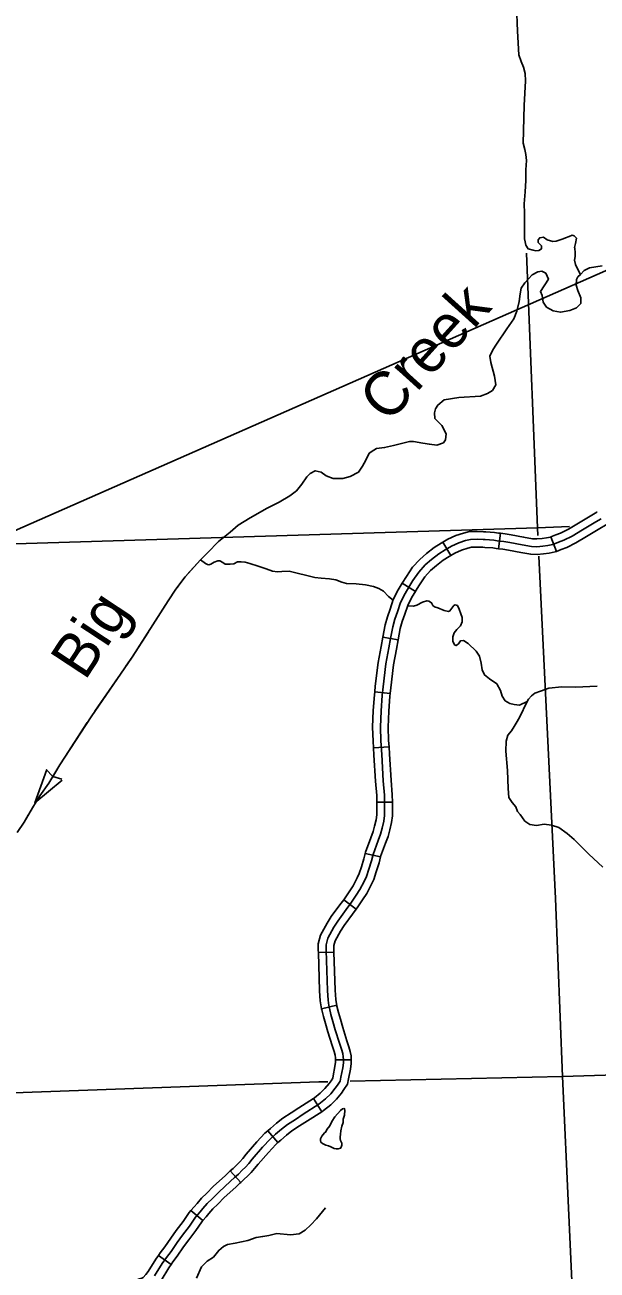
# Model space of a CAD drawing. Extents: x -5566 to 1759129, y -3726 to 731467.
# Drawn here: x -4614.7 to -4572.9, y 346.9 to 438 of the extents above; entities that cross this region are included whole.
import ezdxf

# ---------------------------------------------------------------- set-up
doc = ezdxf.new("R2010")
doc.units = 0
doc.layers.add('Default', color=7, linetype='Continuous')

msp = doc.modelspace()

# ---------------------------------------------------------------- linework, layer by layer
at = {"layer": 'Default'}
for p, q in [((-4580.07, 399.676), (-4579.924, 400.806)), ((-4583.573, 399.181), (-4584.145, 400.166)), ((-4575.834, 399.483), (-4576.245, 400.545)), ((-4586.147, 396.562), (-4587.121, 397.151)), ((-4587.42, 393.023), (-4588.546, 393.199)), ((-4587.998, 389.086), (-4589.13, 389.206)), ((-4588.081, 385.179), (-4589.217, 385.106)), ((-4613.991, 381.082), (-4613.102, 383.533)), ((-4613.162, 383.523), (-4612.684, 383.02)), ((-4613.991, 381.082), (-4611.996, 382.76)), ((-4612.011, 382.818), (-4612.676, 383.015)), ((-4587.838, 381.147), (-4588.977, 381.135)), ((-4588.713, 377.133), (-4589.82, 377.399)), ((-4590.49, 373.321), (-4591.399, 374.007)), ((-4592.112, 370.178), (-4593.251, 370.141)), ((-4591.911, 366.293), (-4593.018, 366.026)), ((-4590.848, 362.298), (-4591.987, 362.298)), ((-4593.004, 358.502), (-4593.615, 359.463)), ((-4596.206, 356.248), (-4596.955, 357.106)), ((-4598.923, 353.331), (-4599.699, 354.165)), ((-4601.691, 350.543), (-4602.57, 351.269)), ((-4604.02, 347.337), (-4604.953, 347.99))]:
    msp.add_line(p, q, dxfattribs=at)
for points in [[(-4813.973, 313.686), (-4397.101, 497.071), (-4397.101, 497.071)], [(-4581.316, 440.888), (-4581.176, 440.254), (-4580.969, 440.054), (-4580.63, 439.97), (-4580.502, 440.01), (-4579.281, 439.991), (-4578.895, 439.744), (-4578.747, 439.384), (-4578.69, 437.537)], [(-4578.69, 437.537), (-4578.589, 435.8), (-4578.42, 435.311), (-4578.237, 434.891), (-4578.129, 434.43), (-4578.11, 433.897), (-4578.189, 432.11), (-4578.263, 429.349), (-4578.147, 428.873), (-4578.066, 428.51), (-4578.035, 428.069), (-4578.086, 427.381), (-4578.08, 426.612), (-4578.134, 425.779), (-4578.201, 424.908), (-4578.183, 424.222), (-4578.166, 422.339), (-4578.128, 422.12), (-4578.072, 421.874), (-4577.907, 421.626), (-4577.547, 421.513), (-4577.351, 421.472), (-4577.114, 421.482), (-4576.939, 421.606), (-4576.939, 421.843), (-4577.166, 422.069), (-4577.176, 422.265), (-4577.063, 422.42), (-4576.784, 422.461), (-4576.527, 422.265), (-4576.105, 422.152), (-4575.868, 422.183), (-4575.569, 422.276), (-4575.342, 422.358), (-4575.179, 422.41), (-4574.91, 422.526), (-4574.693, 422.616), (-4574.528, 422.574), (-4574.364, 422.389), (-4574.436, 422.01), (-4574.516, 421.71), (-4574.487, 421.678), (-4574.478, 421.3), (-4574.477, 421.056), (-4574.505, 420.781), (-4574.44, 420.463), (-4574.374, 420.297), (-4574.065, 419.729)], [(-4577.23, 401.218), (-4578.038, 421.308)], [(-4580.883, 411.031), (-4580.524, 411.242), (-4580.277, 411.673), (-4580.359, 412.291), (-4580.647, 413.311), (-4580.699, 413.765), (-4580.493, 414.226), (-4580.212, 414.64), (-4579.477, 415.754), (-4578.95, 416.504), (-4578.742, 417.045), (-4578.563, 417.753), (-4578.493, 418.327), (-4578.416, 418.734), (-4578.157, 419.117), (-4577.619, 419.72), (-4577.207, 419.926), (-4576.91, 419.97), (-4576.62, 419.823), (-4576.424, 419.39), (-4577.003, 418.495), (-4576.886, 418.199), (-4576.816, 417.722), (-4576.555, 417.344), (-4576.082, 417.079), (-4575.548, 416.972), (-4574.855, 417.103), (-4574.374, 417.298), (-4574.055, 417.611), (-4574.055, 418.037), (-4574.271, 418.576), (-4574.395, 418.968), (-4574.374, 419.38), (-4574.263, 419.562), (-4574.065, 419.729), (-4573.818, 420.029), (-4573.426, 420.235), (-4572.491, 420.377)], [(-4601.873, 398.879), (-4601.359, 399.37), (-4600.547, 400.215), (-4599.714, 400.901), (-4599.125, 401.402), (-4598.234, 401.93), (-4597.007, 402.652), (-4596.12, 403.096), (-4595.347, 403.543), (-4594.86, 403.926), (-4594.467, 404.413), (-4594.092, 404.93), (-4593.85, 405.175), (-4593.478, 405.379), (-4593.041, 405.28), (-4592.675, 405.019), (-4592.175, 404.824), (-4591.453, 404.811), (-4590.934, 404.952), (-4590.316, 405.272), (-4590.013, 405.725), (-4589.786, 406.152), (-4589.547, 406.659), (-4589.191, 406.885), (-4588.988, 407.007), (-4588.407, 407.074), (-4587.745, 407.235), (-4586.576, 407.533), (-4586.303, 407.513), (-4585.618, 407.408), (-4585.134, 407.324), (-4584.594, 407.26), (-4584.108, 407.43), (-4583.941, 407.641), (-4583.9, 408.089), (-4584.219, 408.687), (-4584.724, 409.202), (-4584.761, 409.616), (-4584.693, 409.913), (-4584.51, 410.192), (-4584.057, 410.563), (-4582.965, 410.749), (-4581.396, 410.84), (-4580.883, 411.031)], [(-4581.199, 400.355), (-4581.038, 400.35), (-4580.426, 400.303), (-4580.162, 400.262), (-4579.681, 400.2), (-4579.252, 400.129), (-4578.344, 399.971), (-4577.654, 399.842), (-4577.263, 399.828), (-4576.835, 399.862), (-4576.472, 399.905), (-4576.101, 399.99), (-4575.682, 400.152), (-4575.306, 400.294), (-4574.687, 400.599), (-4573.92, 401.067), (-4572.948, 401.639), (-4572.558, 401.877)], [(-4576.245, 400.545), (-4575.885, 400.685), (-4575.533, 400.817), (-4574.962, 401.098), (-4574.213, 401.556), (-4573.241, 402.128), (-4572.879, 402.348), (-4572.863, 402.361)], [(-4577.23, 401.218), (-4617.031, 399.987)], [(-4584.145, 400.166), (-4583.783, 400.376), (-4583.189, 400.644), (-4582.635, 400.822), (-4582.19, 400.931), (-4581.632, 400.941), (-4581.18, 400.924), (-4581.008, 400.919), (-4580.361, 400.869), (-4580.083, 400.826), (-4579.924, 400.806)], [(-4579.924, 400.806), (-4579.598, 400.764), (-4579.157, 400.69), (-4578.243, 400.532), (-4577.592, 400.41), (-4577.275, 400.399), (-4576.89, 400.429), (-4576.57, 400.467), (-4576.269, 400.536), (-4576.245, 400.545)], [(-4574.874, 401.31), (-4577.23, 401.218)], [(-4577.202, 400.643), (-4577.23, 401.218)], [(-4575.834, 399.483), (-4575.479, 399.62), (-4575.079, 399.771), (-4574.413, 400.099), (-4573.627, 400.579), (-4572.655, 401.15), (-4572.236, 401.406), (-4572.172, 401.455)], [(-4592.445, 366.078), (-4592.493, 366.278), (-4592.542, 366.66), (-4592.59, 367.363), (-4592.686, 370.303), (-4592.686, 370.717), (-4592.568, 371.198), (-4592.12, 372), (-4591.837, 372.45), (-4591.22, 373.299), (-4590.884, 373.744), (-4590.487, 374.328), (-4590.207, 374.744), (-4589.895, 375.349), (-4589.733, 375.706), (-4589.555, 376.231), (-4589.365, 376.855), (-4589.252, 377.325), (-4588.883, 378.332), (-4588.697, 378.811), (-4588.583, 379.249), (-4588.47, 379.753), (-4588.405, 380.175), (-4588.405, 380.564), (-4588.405, 380.881), (-4588.413, 381.652), (-4588.502, 382.708), (-4588.616, 384.623), (-4588.681, 385.636), (-4588.713, 386.626), (-4588.664, 387.82), (-4588.586, 388.939), (-4588.518, 389.573), (-4588.316, 391.27), (-4588.088, 392.438), (-4587.983, 393.112), (-4587.813, 393.972), (-4587.659, 394.52), (-4587.464, 395.068), (-4587.244, 395.757), (-4586.908, 396.404), (-4586.632, 396.861), (-4586.331, 397.352), (-4585.913, 397.977), (-4585.436, 398.494), (-4584.967, 398.903), (-4584.443, 399.31), (-4583.983, 399.601), (-4583.522, 399.869), (-4582.984, 400.111), (-4582.48, 400.274), (-4582.116, 400.363), (-4581.637, 400.371), (-4581.199, 400.355)], [(-4587.122, 397.151), (-4587.118, 397.157), (-4586.81, 397.659), (-4586.362, 398.33), (-4585.833, 398.903), (-4585.33, 399.342), (-4584.771, 399.777), (-4584.279, 400.088), (-4584.145, 400.166)], [(-4586.147, 396.562), (-4586.145, 396.565), (-4585.851, 397.045), (-4585.464, 397.623), (-4585.038, 398.085), (-4584.605, 398.463), (-4584.115, 398.844), (-4583.688, 399.114), (-4583.573, 399.181)], [(-4583.573, 399.181), (-4583.261, 399.362), (-4582.779, 399.579), (-4582.325, 399.725), (-4582.042, 399.795), (-4581.643, 399.801), (-4581.218, 399.786), (-4581.069, 399.781), (-4580.492, 399.736), (-4580.242, 399.698), (-4580.07, 399.676)], [(-4580.07, 399.676), (-4579.764, 399.637), (-4579.348, 399.567), (-4578.445, 399.411), (-4577.717, 399.275), (-4577.251, 399.258), (-4576.779, 399.295), (-4576.375, 399.343), (-4575.933, 399.445), (-4575.834, 399.483)], [(-4575.39, 361.081), (-4575.898, 374.084), (-4577.128, 399.136)], [(-4601.873, 398.879), (-4602.997, 397.635), (-4603.684, 396.71), (-4604.231, 395.868), (-4606.875, 391.756), (-4609.881, 387.379), (-4612.16, 383.867), (-4612.977, 382.534), (-4613.62, 381.613), (-4614.163, 380.722), (-4614.779, 379.672)], [(-4601.873, 398.879), (-4602.88, 397.763)], [(-4601.873, 398.879), (-4601.514, 398.603), (-4601.366, 398.517), (-4601.275, 398.505), (-4601.117, 398.548), (-4600.872, 398.702), (-4600.61, 398.803), (-4600.458, 398.793), (-4600.233, 398.664), (-4600.077, 398.555), (-4599.704, 398.538), (-4599.44, 398.586), (-4599.164, 398.71), (-4598.907, 398.727), (-4598.609, 398.685), (-4598.272, 398.59), (-4597.65, 398.414), (-4597.058, 398.207), (-4596.597, 398.048), (-4596.238, 398), (-4595.913, 398.02), (-4595.389, 398.039), (-4593.513, 397.58), (-4593.04, 397.514), (-4592.431, 397.467), (-4591.973, 397.407), (-4591.541, 397.225), (-4591.182, 397.146), (-4590.482, 397.103), (-4589.796, 397.029), (-4589.215, 396.92), (-4588.822, 396.774), (-4588.489, 396.58), (-4588.118, 396.19), (-4587.791, 395.916)], [(-4588.545, 393.205), (-4588.543, 393.214), (-4588.367, 394.104), (-4588.203, 394.693), (-4588.003, 395.25), (-4587.772, 395.976), (-4587.404, 396.683), (-4587.121, 397.151)], [(-4603.492, 396.969), (-4603.684, 396.71), (-4604.231, 395.868), (-4605.139, 394.454)], [(-4587.423, 393.01), (-4587.258, 393.84), (-4587.116, 394.347), (-4586.924, 394.885), (-4586.716, 395.537), (-4586.411, 396.125), (-4586.147, 396.562)], [(-4586.726, 395.508), (-4586.658, 395.496), (-4586.285, 395.471), (-4586.06, 395.548), (-4585.635, 395.761), (-4585.316, 395.879), (-4585.179, 395.85), (-4584.973, 395.724), (-4584.883, 395.529), (-4584.75, 395.42), (-4584.504, 395.36), (-4584.049, 395.163), (-4583.728, 395.098), (-4583.624, 395.148), (-4583.478, 395.328), (-4583.341, 395.516), (-4583.244, 395.573), (-4583.076, 395.526), (-4582.96, 395.263), (-4582.818, 394.925), (-4582.74, 394.646), (-4582.729, 394.334), (-4582.847, 394.033), (-4583.111, 393.772), (-4583.307, 393.536), (-4583.417, 393.235), (-4583.421, 392.907), (-4583.305, 392.659), (-4583.174, 392.596), (-4583.004, 392.731), (-4582.86, 392.935), (-4582.626, 392.966), (-4582.284, 392.757), (-4581.709, 392.191), (-4581.46, 391.819), (-4581.343, 391.297), (-4581.264, 390.813), (-4581.099, 390.453), (-4580.732, 390.153), (-4580.187, 389.792), (-4579.935, 389.321), (-4579.805, 388.899), (-4579.596, 388.556), (-4579.247, 388.363), (-4578.918, 388.283), (-4578.544, 388.243), (-4577.984, 388.507)], [(-4605.681, 393.611), (-4606.875, 391.756), (-4607.328, 391.095)], [(-4589.13, 389.206), (-4589.084, 389.637), (-4588.879, 391.358), (-4588.65, 392.537), (-4588.546, 393.199)], [(-4587.998, 389.086), (-4587.952, 389.509), (-4587.753, 391.181), (-4587.527, 392.34), (-4587.42, 393.023)], [(-4607.896, 390.269), (-4609.599, 387.79)], [(-4589.217, 385.106), (-4589.25, 385.609), (-4589.283, 386.629), (-4589.233, 387.852), (-4589.154, 388.989), (-4589.13, 389.206)], [(-4588.081, 385.179), (-4588.112, 385.664), (-4588.143, 386.624), (-4588.096, 387.789), (-4588.019, 388.889), (-4587.998, 389.086)], [(-4572.848, 389.638), (-4574.454, 389.542), (-4575.45, 389.574), (-4576.403, 389.479), (-4576.995, 389.267), (-4577.407, 389.115), (-4577.658, 388.915), (-4577.892, 388.678), (-4577.984, 388.507), (-4578.549, 387.328), (-4578.777, 386.909), (-4578.927, 386.674), (-4579.129, 386.37), (-4579.39, 386.04), (-4579.526, 385.594), (-4579.545, 384.869), (-4579.41, 383.464), (-4579.378, 382.146), (-4579.323, 381.493), (-4579.082, 381.12), (-4578.812, 380.802), (-4578.694, 380.471), (-4578.488, 380.235), (-4578.152, 379.759), (-4577.778, 379.498), (-4577.283, 379.44), (-4576.739, 379.528), (-4576.205, 379.464), (-4575.667, 379.277), (-4575.045, 378.858), (-4574.535, 378.419), (-4573.456, 377.337), (-4572.435, 376.399)], [(-4610.155, 386.957), (-4611.792, 384.434)], [(-4588.977, 381.135), (-4588.982, 381.625), (-4589.07, 382.667), (-4589.184, 384.588), (-4589.217, 385.106)], [(-4587.838, 381.147), (-4587.844, 381.679), (-4587.934, 382.749), (-4588.047, 384.658), (-4588.081, 385.179)], [(-4612.331, 383.588), (-4612.977, 382.534), (-4613.62, 381.613), (-4613.957, 381.06)], [(-4589.82, 377.399), (-4589.799, 377.49), (-4589.416, 378.534), (-4589.24, 378.987), (-4589.137, 379.384), (-4589.03, 379.859), (-4588.974, 380.218), (-4588.974, 380.564), (-4588.974, 380.878), (-4588.977, 381.135)], [(-4588.713, 377.133), (-4588.706, 377.16), (-4588.351, 378.131), (-4588.154, 378.636), (-4588.03, 379.115), (-4587.91, 379.646), (-4587.835, 380.131), (-4587.835, 380.564), (-4587.835, 380.884), (-4587.838, 381.147)], [(-4614.47, 380.199), (-4614.779, 379.672), (-4615.271, 378.927)], [(-4591.399, 374.007), (-4591.347, 374.075), (-4590.959, 374.647), (-4590.698, 375.034), (-4590.408, 375.598), (-4590.264, 375.916), (-4590.097, 376.405), (-4589.915, 377.004), (-4589.82, 377.399)], [(-4590.49, 373.321), (-4590.421, 373.412), (-4590.016, 374.009), (-4589.716, 374.453), (-4589.382, 375.101), (-4589.203, 375.496), (-4589.013, 376.056), (-4588.815, 376.705), (-4588.713, 377.133)], [(-4593.251, 370.141), (-4593.256, 370.294), (-4593.256, 370.786), (-4593.103, 371.409), (-4592.61, 372.291), (-4592.309, 372.77), (-4591.678, 373.638), (-4591.399, 374.007)], [(-4592.112, 370.178), (-4592.117, 370.313), (-4592.117, 370.648), (-4592.033, 370.988), (-4591.63, 371.709), (-4591.365, 372.131), (-4590.762, 372.96), (-4590.49, 373.321)], [(-4593.018, 366.026), (-4593.054, 366.175), (-4593.109, 366.604), (-4593.159, 367.334), (-4593.251, 370.141)], [(-4591.911, 366.293), (-4591.932, 366.381), (-4591.974, 366.715), (-4592.021, 367.392), (-4592.112, 370.178)], [(-4590.848, 362.298), (-4590.848, 362.31), (-4590.857, 362.577), (-4590.917, 362.897), (-4591.011, 363.243), (-4591.166, 363.691), (-4591.463, 364.66), (-4591.637, 365.268), (-4591.784, 365.764), (-4591.891, 366.211), (-4591.911, 366.293)], [(-4591.987, 362.292), (-4591.992, 362.452), (-4592.028, 362.642), (-4592.1, 362.908), (-4592.249, 363.338), (-4592.556, 364.336), (-4592.731, 364.95), (-4592.885, 365.469), (-4592.999, 365.945), (-4593.018, 366.026)], [(-4591.659, 360.742), (-4591.604, 361.018), (-4591.473, 361.701), (-4591.418, 362.073), (-4591.418, 362.301), (-4591.425, 362.515), (-4591.473, 362.77), (-4591.556, 363.075), (-4591.707, 363.515), (-4592.01, 364.498), (-4592.184, 365.109), (-4592.335, 365.616), (-4592.445, 366.078)], [(-4593.615, 359.463), (-4593.542, 359.509), (-4593.108, 359.857), (-4592.772, 360.193), (-4592.467, 360.569), (-4592.321, 360.763), (-4592.197, 360.958), (-4592.163, 361.127), (-4592.035, 361.796), (-4591.987, 362.115), (-4591.987, 362.298)], [(-4593.004, 358.502), (-4592.879, 358.581), (-4592.347, 359.007), (-4591.925, 359.429), (-4591.569, 359.867), (-4591.383, 360.114), (-4591.121, 360.526), (-4591.045, 360.908), (-4590.911, 361.605), (-4590.848, 362.031), (-4590.848, 362.298)], [(-4615.518, 359.892), (-4593.228, 360.674), (-4592.565, 360.689)], [(-4605.23, 346.486), (-4604.669, 347.402), (-4604.358, 347.847), (-4604.03, 348.273), (-4603.578, 348.935), (-4603.186, 349.473), (-4602.68, 350.139), (-4602.236, 350.779), (-4601.898, 351.187), (-4601.694, 351.427), (-4601.386, 351.791), (-4601.001, 352.142), (-4600.539, 352.627), (-4599.669, 353.409), (-4599.377, 353.687), (-4599.101, 353.943), (-4598.816, 354.222), (-4598.588, 354.45), (-4598.347, 354.712), (-4598.092, 355.036), (-4597.333, 355.905), (-4596.761, 356.519), (-4596.382, 356.85), (-4595.954, 357.22), (-4595.519, 357.571), (-4594.933, 357.943), (-4594.362, 358.314), (-4593.21, 359.045), (-4592.728, 359.432), (-4592.348, 359.811), (-4592.018, 360.218), (-4591.852, 360.439), (-4591.659, 360.742)], [(-4590.933, 360.726), (-4575.39, 361.081)], [(-4575.39, 361.081), (-4561.304, 361.517)], [(-4574.014, 330.657), (-4575.39, 361.081)], [(-4596.955, 357.106), (-4596.755, 357.28), (-4596.319, 357.657), (-4595.851, 358.035), (-4595.24, 358.422), (-4594.67, 358.793), (-4593.615, 359.463)], [(-4596.206, 356.248), (-4596.008, 356.42), (-4595.589, 356.783), (-4595.186, 357.107), (-4594.625, 357.464), (-4594.054, 357.835), (-4593.004, 358.502)], [(-4592.42, 357.466), (-4592.268, 357.79), (-4592.041, 358.135), (-4591.634, 358.59), (-4591.496, 358.7), (-4591.462, 358.721), (-4591.393, 358.728), (-4591.331, 358.721), (-4591.303, 358.604), (-4591.337, 358.259), (-4591.448, 357.949), (-4591.448, 357.707), (-4591.537, 357.438)], [(-4599.699, 354.165), (-4599.495, 354.355), (-4599.216, 354.627), (-4598.999, 354.844), (-4598.781, 355.082), (-4598.53, 355.4), (-4597.756, 356.287), (-4597.158, 356.929), (-4596.955, 357.106)], [(-4591.537, 357.438), (-4591.606, 357.107), (-4591.627, 356.866), (-4591.655, 356.645), (-4591.655, 356.507), (-4591.641, 356.39), (-4591.544, 356.197), (-4591.544, 356.059), (-4591.586, 355.914), (-4591.627, 355.838), (-4591.793, 355.79), (-4591.951, 355.79), (-4592.103, 355.817), (-4592.351, 355.942), (-4592.516, 356.011), (-4592.716, 356.059), (-4592.951, 356.183), (-4593.068, 356.273), (-4593.102, 356.383), (-4593.102, 356.507), (-4592.992, 356.707), (-4592.806, 356.949), (-4592.703, 357.024), (-4592.641, 357.197), (-4592.42, 357.466)], [(-4598.923, 353.331), (-4598.708, 353.531), (-4598.415, 353.817), (-4598.177, 354.056), (-4597.913, 354.343), (-4597.653, 354.673), (-4596.91, 355.524), (-4596.364, 356.109), (-4596.206, 356.248)], [(-4602.57, 351.269), (-4602.335, 351.553), (-4602.128, 351.796), (-4601.797, 352.187), (-4601.4, 352.55), (-4600.936, 353.036), (-4600.056, 353.827), (-4599.767, 354.102), (-4599.699, 354.165)], [(-4601.691, 350.543), (-4601.462, 350.821), (-4601.26, 351.059), (-4600.975, 351.395), (-4600.603, 351.735), (-4600.142, 352.218), (-4599.282, 352.99), (-4598.986, 353.272), (-4598.923, 353.331)], [(-4604.953, 347.99), (-4604.818, 348.184), (-4604.491, 348.608), (-4604.044, 349.263), (-4603.643, 349.813), (-4603.141, 350.474), (-4602.69, 351.123), (-4602.57, 351.269)], [(-4592.724, 351.476), (-4593.393, 350.674), (-4593.802, 350.225), (-4594.205, 349.829), (-4594.666, 349.576), (-4595.286, 349.501), (-4596.284, 349.594), (-4596.863, 349.451), (-4597.324, 349.381), (-4597.806, 349.288), (-4598.414, 349.083), (-4599.333, 348.897), (-4599.898, 348.778), (-4600.189, 348.645), (-4600.535, 348.351), (-4600.92, 347.864), (-4601.38, 347.558), (-4601.79, 347.155), (-4602.17, 346.318)], [(-4604.02, 347.337), (-4603.899, 347.509), (-4603.569, 347.938), (-4603.113, 348.606), (-4602.729, 349.132), (-4602.219, 349.804), (-4601.781, 350.434), (-4601.691, 350.543)], [(-4607.64, 345.88), (-4606.656, 346.15), (-4606.335, 346.269), (-4606.162, 346.328), (-4606.078, 346.382), (-4605.874, 346.588), (-4605.698, 346.812), (-4605.146, 347.714), (-4604.953, 347.99)], [(-4607.338, 344.781), (-4606.307, 345.065), (-4605.953, 345.195), (-4605.663, 345.294), (-4605.356, 345.491), (-4605.018, 345.834), (-4604.761, 346.16), (-4604.193, 347.09), (-4604.02, 347.337)]]:
    msp.add_lwpolyline(points, dxfattribs=at)

# ---------------------------------------------------------------- texts
for s, rotation, p in [('Creek', 47.9098, (-4588.138, 408.78)), ('Big', 56.67667, (-4610.33, 389.963))]:
    msp.add_text(s, height=3.2048, rotation=rotation, dxfattribs=at).set_placement(p)

doc.saveas('drawing.dxf')
